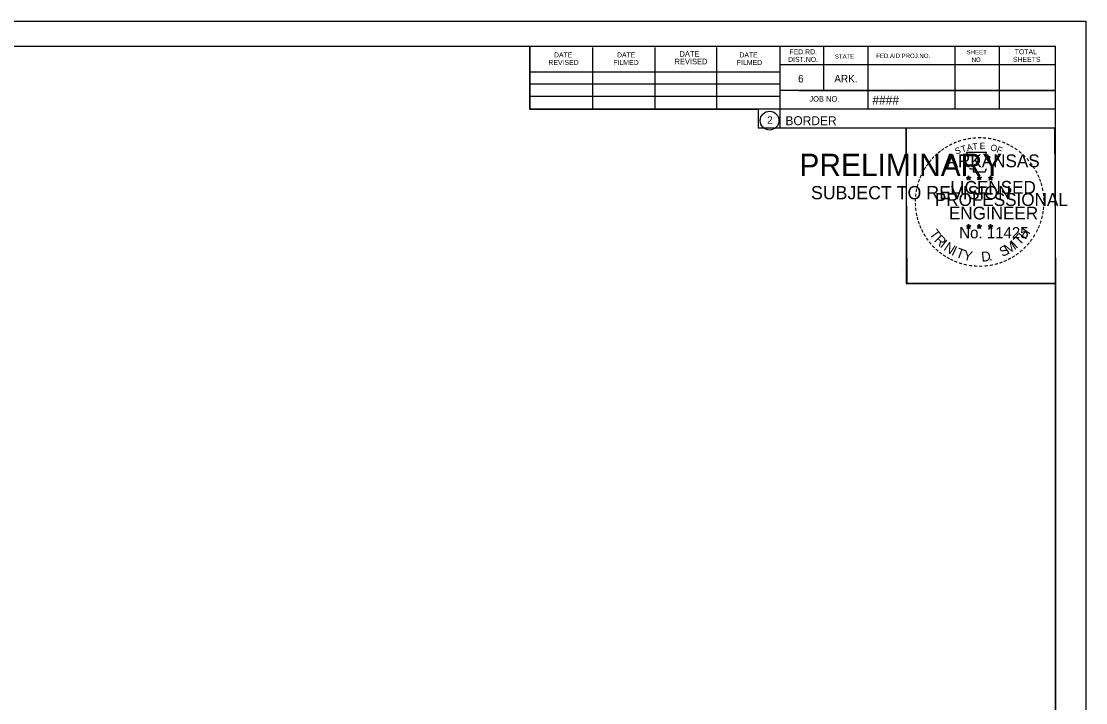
# Model space of a CAD drawing. Extents: x -70 to 701944, y -4 to 666871.
# Drawn here: x 665882.1 to 666048.6, y 658974.5 to 659081.2 of the extents above; entities that cross this region are included whole.
import ezdxf

# ---------------------------------------------------------------- set-up
doc = ezdxf.new("R2010")
doc.units = 0
for name, color, linetype in [('R_Border', 7, 'Continuous'), ('R_Border PE', 7, 'Continuous'), ('R_Border Prem', 7, 'Continuous'), ('R_No Plot', 7, 'Continuous')]:
    doc.layers.add(name, color=color, linetype=linetype)

msp = doc.modelspace()

# ---------------------------------------------------------------- linework, layer by layer
at = {"layer": 'R_Border'}
for p, q in [((665727.7, 659077.32), (666043.88, 659077.32)), ((665961.62, 659067.44), (665961.62, 659077.32)), ((665971.48, 659067.44), (665971.48, 659077.12)), ((665981.24, 659067.44), (665981.24, 659077.12)), ((665990.92, 659067.44), (665990.92, 659077.12)), ((666000.78, 659077.32), (666000.78, 659064.52)), ((666007.62, 659077.32), (666007.62, 659070.38)), ((666014.56, 659077.32), (666014.56, 659067.44)), ((666028.14, 659077.32), (666028.14, 659067.44)), ((666035.08, 659077.32), (666035.08, 659067.44)), ((666043.88, 658871.86), (666043.88, 659077.32)), ((666043.88, 659074.38), (666000.78, 659074.38)), ((666043.88, 659074.4), (666043.88, 659074.4)), ((665961.62, 659073.3), (666000.78, 659073.3)), ((665961.62, 659071.44), (666000.78, 659071.44)), ((665961.62, 659067.44), (665961.62, 659069.5)), ((665961.62, 659069.5), (666000.78, 659069.5)), ((666043.88, 659070.38), (666000.78, 659070.38)), ((666003.74, 659070.38), (666043.88, 659070.38)), ((666043.88, 659067.44), (665961.62, 659067.44)), ((666000.78, 659064.52), (666043.88, 659064.52))]:
    msp.add_line(p, q, dxfattribs=at)
msp.add_circle((665999.16, 659065.66), 1.47, dxfattribs=at)
at = {"layer": 'R_Border PE'}
for p, q in [((666029.96, 659056.78), (666030.31, 659056.66)), ((666029.96, 659056.78), (666030.22, 659056.73)), ((666029.96, 659056.78), (666030.2, 659056.65)), ((666030.1, 659056.37), (666030.31, 659056.66)), ((666030.1, 659056.37), (666030.22, 659056.61)), ((666030.1, 659056.37), (666030.31, 659056.58)), ((666030.31, 659057.03), (666030.27, 659056.78)), ((666030.31, 659056.66), (666030.31, 659057.03)), ((666030.31, 659057.03), (666030.36, 659056.78)), ((666030.66, 659056.78), (666030.31, 659056.66)), ((666030.52, 659056.37), (666030.31, 659056.66)), ((666030.52, 659056.37), (666030.31, 659056.58)), ((666030.66, 659056.78), (666030.37, 659056.73)), ((666030.52, 659056.37), (666030.39, 659056.66)), ((666030.66, 659056.78), (666030.45, 659056.67)), ((666031.63, 659056.78), (666031.98, 659056.66)), ((666031.63, 659056.78), (666031.89, 659056.73)), ((666031.63, 659056.78), (666031.87, 659056.65)), ((666031.77, 659056.37), (666031.98, 659056.66)), ((666031.77, 659056.37), (666031.89, 659056.61)), ((666031.77, 659056.37), (666031.98, 659056.58)), ((666031.98, 659057.03), (666031.94, 659056.78)), ((666031.98, 659056.66), (666031.98, 659057.03)), ((666031.98, 659057.03), (666032.03, 659056.78)), ((666032.33, 659056.78), (666031.98, 659056.66)), ((666032.19, 659056.37), (666031.98, 659056.66)), ((666032.19, 659056.37), (666031.98, 659056.58)), ((666032.33, 659056.78), (666032.04, 659056.73)), ((666032.19, 659056.37), (666032.06, 659056.66)), ((666032.33, 659056.78), (666032.12, 659056.67)), ((666033.4, 659056.76), (666033.75, 659056.65)), ((666033.4, 659056.76), (666033.65, 659056.72)), ((666033.4, 659056.76), (666033.63, 659056.64)), ((666033.53, 659056.36), (666033.75, 659056.65)), ((666033.53, 659056.36), (666033.66, 659056.6)), ((666033.53, 659056.36), (666033.74, 659056.57)), ((666033.75, 659057.02), (666033.7, 659056.77)), ((666033.96, 659056.36), (666033.74, 659056.57)), ((666033.75, 659056.65), (666033.75, 659057.02)), ((666033.75, 659057.02), (666033.79, 659056.77)), ((666034.09, 659056.76), (666033.75, 659056.65)), ((666033.96, 659056.36), (666033.75, 659056.65)), ((666034.09, 659056.76), (666033.81, 659056.71)), ((666033.96, 659056.36), (666033.82, 659056.65)), ((666034.09, 659056.76), (666033.89, 659056.66)), ((666030.31, 659049.46), (666030.27, 659049.2)), ((666030.31, 659049.09), (666030.31, 659049.46)), ((666030.31, 659049.46), (666030.36, 659049.21)), ((666031.98, 659049.46), (666031.94, 659049.2)), ((666031.98, 659049.09), (666031.98, 659049.46)), ((666031.98, 659049.46), (666032.03, 659049.21)), ((666033.74, 659049.45), (666033.7, 659049.19)), ((666033.74, 659049.08), (666033.74, 659049.45)), ((666033.74, 659049.45), (666033.79, 659049.2)), ((666029.96, 659049.2), (666030.31, 659049.09)), ((666029.96, 659049.2), (666030.21, 659049.16)), ((666029.96, 659049.2), (666030.2, 659049.08)), ((666030.09, 659048.79), (666030.31, 659049.09)), ((666030.09, 659048.79), (666030.22, 659049.04)), ((666030.09, 659048.79), (666030.31, 659049.01)), ((666030.65, 659049.2), (666030.31, 659049.09)), ((666030.52, 659048.79), (666030.31, 659049.09)), ((666030.52, 659048.79), (666030.31, 659049.01)), ((666030.65, 659049.2), (666030.37, 659049.15)), ((666030.52, 659048.79), (666030.38, 659049.09)), ((666030.65, 659049.2), (666030.45, 659049.1)), ((666031.63, 659049.2), (666031.98, 659049.09)), ((666031.63, 659049.2), (666031.88, 659049.16)), ((666031.63, 659049.2), (666031.86, 659049.08)), ((666031.76, 659048.79), (666031.98, 659049.09)), ((666031.76, 659048.79), (666031.89, 659049.04)), ((666031.76, 659048.79), (666031.97, 659049.01)), ((666032.19, 659048.79), (666031.97, 659049.01)), ((666032.32, 659049.2), (666031.98, 659049.09)), ((666032.19, 659048.79), (666031.98, 659049.09)), ((666032.32, 659049.2), (666032.04, 659049.15)), ((666032.19, 659048.79), (666032.05, 659049.09)), ((666032.32, 659049.2), (666032.12, 659049.1)), ((666033.39, 659049.19), (666033.74, 659049.08)), ((666033.39, 659049.19), (666033.65, 659049.15)), ((666033.39, 659049.19), (666033.63, 659049.07)), ((666033.53, 659048.78), (666033.74, 659049.08)), ((666033.53, 659048.78), (666033.65, 659049.03)), ((666033.53, 659048.78), (666033.74, 659049)), ((666034.09, 659049.19), (666033.74, 659049.08)), ((666033.96, 659048.78), (666033.74, 659049.08)), ((666033.96, 659048.78), (666033.74, 659049)), ((666034.09, 659049.19), (666033.8, 659049.14)), ((666033.96, 659048.78), (666033.82, 659049.08)), ((666034.09, 659049.19), (666033.89, 659049.09))]:
    msp.add_line(p, q, dxfattribs=at)
for points in [[(666030, 659060.65), (666030.27, 659059.83)], [(666033.51, 659059.73), (666033.66, 659060.02), (666032.97, 659059.99), (666033.12, 659060.65), (666030, 659060.65)], [(666030.5, 659058.23), (666030.5, 659058.14), (666031.06, 659058.12), (666031, 659057.65), (666032.87, 659057.65), (666033.08, 659058.19)], [(666030.31, 659057.03), (666030.52, 659056.37), (666029.96, 659056.78), (666030.66, 659056.78), (666030.1, 659056.37), (666030.31, 659057.03)], [(666031.98, 659057.03), (666032.19, 659056.37), (666031.63, 659056.78), (666032.33, 659056.78), (666031.77, 659056.37), (666031.98, 659057.03)], [(666033.75, 659057.02), (666033.96, 659056.36), (666033.4, 659056.76), (666034.09, 659056.76), (666033.53, 659056.36), (666033.75, 659057.02)], [(666030.31, 659049.46), (666030.52, 659048.79), (666029.96, 659049.2), (666030.65, 659049.2), (666030.09, 659048.79), (666030.31, 659049.46)], [(666031.98, 659049.46), (666032.19, 659048.79), (666031.63, 659049.2), (666032.32, 659049.2), (666031.76, 659048.79), (666031.98, 659049.46)], [(666033.74, 659049.45), (666033.96, 659048.78), (666033.39, 659049.19), (666034.09, 659049.19), (666033.53, 659048.78), (666033.74, 659049.45)]]:
    msp.add_lwpolyline(points, dxfattribs=at)
for centre, radius in [((666030.31, 659056.66), 0.172), ((666030.31, 659056.66), 0.145), ((666030.31, 659056.66), 0.116), ((666030.31, 659056.66), 0.0991), ((666030.31, 659056.66), 0.0747), ((666030.31, 659056.66), 0.0495), ((666030.31, 659056.66), 0.0296), ((666031.98, 659056.66), 0.172), ((666031.98, 659056.66), 0.145), ((666031.98, 659056.66), 0.116), ((666031.98, 659056.66), 0.0991), ((666031.98, 659056.66), 0.0747), ((666031.98, 659056.66), 0.0495), ((666031.98, 659056.66), 0.0296), ((666033.74, 659056.65), 0.172), ((666033.74, 659056.65), 0.145), ((666033.74, 659056.65), 0.116), ((666033.74, 659056.65), 0.0991), ((666033.74, 659056.65), 0.0747), ((666033.74, 659056.65), 0.0495), ((666033.74, 659056.65), 0.0296), ((666030.31, 659049.09), 0.172), ((666030.31, 659049.09), 0.145), ((666030.31, 659049.09), 0.116), ((666030.31, 659049.09), 0.0991), ((666030.31, 659049.09), 0.0747), ((666030.31, 659049.09), 0.0495), ((666030.31, 659049.09), 0.0296), ((666031.98, 659049.09), 0.172), ((666031.98, 659049.09), 0.145), ((666031.98, 659049.09), 0.116), ((666031.98, 659049.09), 0.0991), ((666031.98, 659049.09), 0.0747), ((666031.98, 659049.09), 0.0495), ((666031.98, 659049.09), 0.0296), ((666033.74, 659049.08), 0.172), ((666033.74, 659049.08), 0.145), ((666033.74, 659049.08), 0.116), ((666033.74, 659049.08), 0.0991), ((666033.74, 659049.08), 0.0747), ((666033.74, 659049.08), 0.0495), ((666033.74, 659049.08), 0.0296)]:
    msp.add_circle(centre, radius, dxfattribs=at)
at = {"layer": 'R_No Plot'}
for p, q in [((665715.3, 659081.21), (666048.63, 659081.21)), ((666019.91, 659042.06), (666019.91, 659042.06))]:
    msp.add_line(p, q, dxfattribs=at)
for points in [[(665715.29, 659081.21), (666048.63, 659081.21), (666048.63, 658867.88), (665715.29, 658867.88)], [(665961.62, 659077.32), (665961.62, 659067.44), (665997.35, 659067.44), (665997.35, 659064.52), (666020.55, 659064.52), (666020.55, 659040.19), (666043.88, 659040.19), (666043.88, 658871.86), (665727.7, 658871.86), (665727.7, 659077.32)], [(666020.55, 659064.52), (666043.76, 659064.52), (666043.88, 659040.19), (666020.67, 659040.19)]]:
    msp.add_lwpolyline(points, close=True, dxfattribs=at)

# ---------------------------------------------------------------- texts
at = {"layer": 'R_Border'}
for s, height, p in [('DATE', 0.782, (665965.42, 659075.56)), ('DATE', 0.782, (665975.28, 659075.56)), ('DATE', 0.879, (665985.06, 659075.66)), ('DATE', 0.782, (665994.44, 659075.56)), ('FED.RD.', 0.782, (666002.26, 659076.04)), ('STATE', 0.684, (666009.38, 659075.36)), ('FED.AID PROJ.NO.', 0.684, (666015.84, 659075.46)), ('SHEET', 0.684, (666030, 659076.04)), ('TOTAL', 0.782, (666037.52, 659076.04)), ('REVISED', 0.782, (665964.54, 659074.38)), ('FILMED', 0.782, (665974.7, 659074.38)), ('REVISED', 0.879, (665984.28, 659074.48)), ('FILMED', 0.782, (665994.04, 659074.38)), ('DIST.NO.', 0.782, (666002.06, 659074.86)), ('NO.', 0.684, (666030.78, 659074.86)), ('SHEETS', 0.782, (666037.24, 659074.86)), ('6', 1.17, (666003.62, 659071.64)), ('ARK.', 1.172, (666009.28, 659071.64)), ('JOB NO.', 0.879, (666005.38, 659068.62)), ('####', 1.4, (666015.25, 659068.18)), ('2', 1.17, (665998.78, 659065.17)), ('BORDER', 1.4, (666001.64, 659064.95))]:
    msp.add_text(s, height=height, rotation=360, dxfattribs=at).set_placement(p)
at = {"layer": 'R_Border PE'}
for s, height, rotation, p in [('-', 1.6, 19.1761, (666028.75, 659061.78)), ('-', 1.6, 13.6301, (666029.5, 659062.02)), ('-', 1.6, 10.2193, (666030.18, 659062.18)), ('-', 1.6, 5.8968, (666030.91, 659062.29)), ('-', 1.6, 0.1862, (666031.68, 659062.37)), ('-', 1.6, 357.743, (666032.4, 659062.35)), ('-', 1.6, 352.1617, (666033.15, 659062.3)), ('-', 1.6, 347.2049, (666033.87, 659062.18)), ('-', 1.6, 342.3362, (666034.5, 659062.03)), ('-', 1.6, 38.9507, (666025.83, 659060.05)), ('-', 1.6, 36.2317, (666026.31, 659060.43)), ('-', 1.6, 34.0636, (666026.89, 659060.82)), ('-', 1.6, 28.7918, (666027.48, 659061.19)), ('-', 1.6, 24.3072, (666028.12, 659061.51)), ('S', 1, 21.594, (666028.36, 659060.33)), ('T', 1, 16.4036, (666029.27, 659060.66)), ('A', 1, 11.2132, (666030.1, 659060.91)), ('T', 1, 6.0228, (666030.95, 659061.08)), ('E', 1, 0.8323, (666032.05, 659061.19)), ('O', 1, 350.4515, (666033.66, 659060.98)), ('F', 1, 340.0707, (666034.61, 659060.75)), ('-', 1.6, 337.8551, (666035.24, 659061.8)), ('-', 1.6, 334.1211, (666035.87, 659061.53)), ('-', 1.6, 329.6409, (666036.45, 659061.25)), ('-', 1.6, 325.8627, (666037.09, 659060.89)), ('-', 1.6, 50.6142, (666024.55, 659058.67)), ('-', 1.6, 48.423, (666024.95, 659059.16)), ('-', 1.6, 42.9622, (666025.4, 659059.63)), ('ARKANSAS', 2, 360, (666026.86, 659058.37)), ('-', 1.6, 320.5297, (666037.7, 659060.46)), ('-', 1.6, 315.5786, (666038.3, 659059.98)), ('-', 1.6, 309.8797, (666038.87, 659059.43)), ('-', 1.6, 62.8713, (666023.5, 659056.96)), ('-', 1.6, 58.0706, (666023.81, 659057.58)), ('-', 1.6, 54.2325, (666024.14, 659058.1)), ('-', 1.6, 306.6522, (666039.39, 659058.82)), ('-', 1.4, 303.6753, (666039.88, 659058.26)), ('-', 1.6, 299.6684, (666040.2, 659057.65)), ('-', 1.6, 72.3945, (666023.02, 659055.72)), ('-', 1.6, 67.7743, (666023.24, 659056.35)), ('LICENSED', 2, 360, (666027.45, 659054.22)), ('DWB', 0.01, 360, (666030.3, 659056.66)), ('DWB', 0.01, 360, (666031.97, 659056.66)), ('DWB', 0.01, 360, (666033.73, 659056.65)), ('-', 1.6, 294.6628, (666040.52, 659057.04)), ('-', 1.6, 290.5728, (666040.78, 659056.46)), ('-', 1.6, 285.1233, (666041.01, 659055.88)), ('-', 1.6, 81.2013, (666022.69, 659054.29)), ('-', 1.6, 75.461, (666022.82, 659055.01)), ('PROFESSIONAL', 2, 360, (666025.03, 659052.31)), ('-', 1.6, 280.5493, (666041.21, 659055.14)), ('-', 1.6, 276.5962, (666041.37, 659054.37)), ('-', 1.6, 94.1959, (666022.63, 659052.18)), ('-', 1.6, 89.0622, (666022.59, 659052.9)), ('-', 1.6, 85.1863, (666022.62, 659053.6)), ('-', 1.6, 274.3301, (666041.43, 659053.65)), ('-', 1.6, 269.9407, (666041.47, 659053.02)), ('-', 1.6, 98.9479, (666022.7, 659051.51)), ('-', 1.6, 101.7149, (666022.83, 659050.78)), ('ENGINEER', 2, 360, (666027.22, 659050.19)), ('-', 1.6, 260.9953, (666041.38, 659051.7)), ('-', 1.6, 263.5172, (666041.45, 659052.35)), ('-', 1.6, 105.4578, (666022.99, 659050.18)), ('-', 1.6, 109.0874, (666023.21, 659049.55)), ('-', 1.6, 247.8887, (666040.86, 659049.62)), ('-', 1.6, 252.8681, (666041.09, 659050.3)), ('-', 1.6, 255.7626, (666041.27, 659051.02)), ('-', 1.6, 114.0643, (666023.46, 659048.96)), ('-', 1.6, 115.7289, (666023.77, 659048.34)), ('-', 1.6, 120.4471, (666024.13, 659047.75)), ('T', 1.54, 306.0406, (666024.07, 659047.93)), ('R', 1.54, 314.005, (666024.83, 659046.88)), ('No. 11425', 1.757, 360, (666028.84, 659047.24)), ('DWB', 0.01, 360, (666030.29, 659049.09)), ('DWB', 0.01, 360, (666031.96, 659049.09)), ('DWB', 0.01, 360, (666033.73, 659049.08)), ('T', 1.54, 46.6444, (666038.3, 659046.02)), ('H', 1.54, 54.6088, (666039.19, 659046.96)), ('-', 1.6, 239.0712, (666040.21, 659048.24)), ('-', 1.6, 244.6197, (666040.6, 659049)), ('-', 1.6, 125.8934, (666024.53, 659047.19)), ('-', 1.6, 130.7181, (666024.99, 659046.64)), ('-', 1.6, 134.2238, (666025.51, 659046.09)), ('I', 1.54, 321.9694, (666025.73, 659045.95)), ('N', 1.54, 326.5002, (666026.3, 659045.48)), ('I', 1.54, 335.3603, (666027.51, 659044.69)), ('S', 1.54, 26.9312, (666035.61, 659044.29)), ('M', 1.54, 32.6563, (666036.45, 659044.7)), ('I', 1.54, 42.1136, (666037.74, 659045.54)), ('-', 1.6, 225.7653, (666038.9, 659046.46)), ('-', 1.6, 231.2538, (666039.38, 659047.02)), ('-', 1.6, 233.8452, (666039.81, 659047.59)), ('-', 1.6, 138.9338, (666026.03, 659045.63)), ('-', 1.6, 144.6463, (666026.59, 659045.22)), ('-', 1.6, 148.0898, (666027.15, 659044.85)), ('-', 1.6, 151.5704, (666027.73, 659044.53)), ('T', 1.54, 339.8912, (666028.17, 659044.36)), ('Y', 1.54, 347.8556, (666029.38, 659043.92)), ('D', 1.54, 6.3969, (666032.37, 659043.56)), ('-', 1.6, 212.2491, (666037.29, 659045.09)), ('-', 1.6, 215.7363, (666037.83, 659045.48)), ('-', 1.6, 221.0851, (666038.38, 659045.95)), ('-', 1.6, 154.6002, (666028.25, 659044.28)), ('-', 1.6, 158.5612, (666028.87, 659044.03)), ('-', 1.6, 162.7983, (666029.56, 659043.81)), ('-', 1.6, 167.5555, (666030.28, 659043.65)), ('-', 1.6, 173.1155, (666031.05, 659043.54)), ('-', 1.6, 176.5183, (666031.8, 659043.49)), ('-', 1.6, 181.5918, (666032.54, 659043.51)), ('-', 1.6, 185.8167, (666033.35, 659043.58)), ('-', 1.6, 191.2858, (666034.09, 659043.71)), ('.', 1.54, 13.7642, (666033.56, 659043.69)), ('-', 1.6, 195.4743, (666034.81, 659043.91)), ('-', 1.6, 200.7184, (666035.49, 659044.15)), ('-', 1.6, 204.2516, (666036.11, 659044.43)), ('-', 1.6, 207.3568, (666036.73, 659044.75))]:
    msp.add_text(s, height=height, rotation=rotation, dxfattribs=at).set_placement(p)
at = {"layer": 'R_Border Prem'}
for s, height, p in [('PRELIMINARY', 3.5, (666003.83, 659056.98)), ('DWB', 0.01, (666004.58, 659058.83)), ('SUBJECT TO REVISION', 2.0751, (666005.64, 659053.35))]:
    msp.add_text(s, height=height, rotation=360, dxfattribs=at).set_placement(p)

doc.saveas('drawing.dxf')
